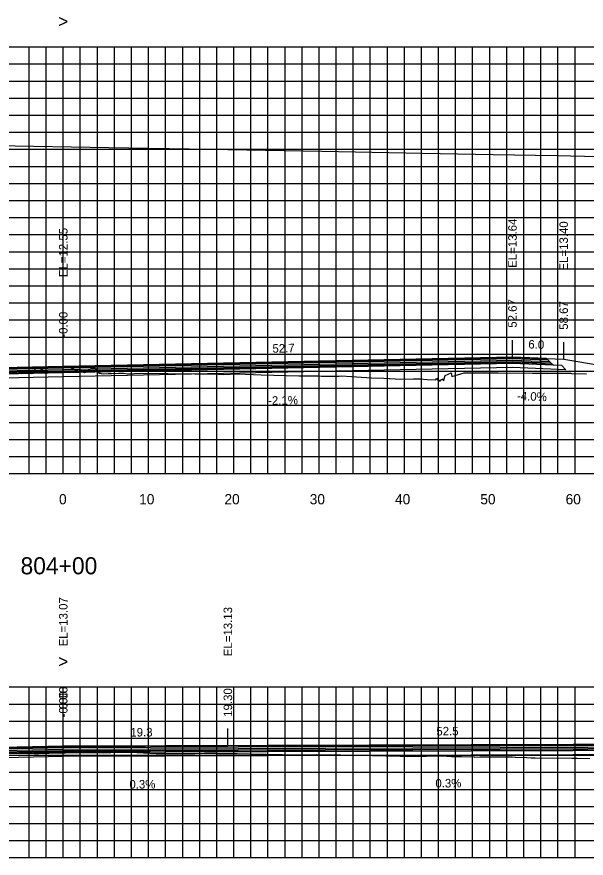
# Model space of a CAD drawing. Extents: x 1797419 to 1809236, y 248759 to 251512.
# Drawn here: x 1802965.6 to 1803032.3, y 250099.4 to 250198 of the extents above; entities that cross this region are included whole.
import ezdxf

# ---------------------------------------------------------------- set-up
doc = ezdxf.new("R2010")
doc.units = 0
for name, color, linetype in [('1', 7, 'Continuous'), ('10', 7, 'Continuous'), ('3', 7, 'Continuous'), ('4', 7, 'Continuous'), ('60', 7, 'Continuous'), ('BASE', 7, 'Continuous'), ('CL-CNST', 7, 'Continuous'), ('Level 62', 7, 'Continuous'), ('LOWER BINDER', 7, 'Continuous'), ('M-ROADS', 7, 'Continuous'), ('UPPER BINDER', 7, 'Continuous'), ('WEARING', 7, 'Continuous')]:
    doc.layers.add(name, color=color, linetype=linetype)

msp = doc.modelspace()

# ---------------------------------------------------------------- linework, layer by layer
for p, q in [((1803023.671, 250158.076), (1803023.671, 250160.076)), ((1803023.673, 250158.076), (1803023.673, 250160.076)), ((1803029.673, 250157.836), (1803029.673, 250159.836)), ((1802970.999, 250156.984), (1802970.999, 250158.984)), ((1802971.002, 250156.984), (1802971.002, 250158.984)), ((1802971, 250112.498), (1802971, 250114.498)), ((1802971.002, 250112.498), (1802971.002, 250114.498)), ((1802990.3, 250112.565), (1802990.3, 250114.565))]:
    msp.add_line(p, q)
at = {"layer": '60'}
for p, q in [((1802821.002, 250144.432), (1803121.002, 250144.432)), ((1802971.002, 250144.372), (1802971.002, 250144.432)), ((1802981.002, 250144.372), (1802981.002, 250144.432)), ((1802991.002, 250144.372), (1802991.002, 250144.432)), ((1803001.002, 250144.372), (1803001.002, 250144.432)), ((1803011.002, 250144.372), (1803011.002, 250144.432)), ((1803021.002, 250144.372), (1803021.002, 250144.432)), ((1803031.002, 250144.372), (1803031.002, 250144.432)), ((1802821.002, 250099.432), (1803121.002, 250099.432)), ((1802971.002, 250099.372), (1802971.002, 250099.432)), ((1802981.002, 250099.372), (1802981.002, 250099.432)), ((1802991.002, 250099.372), (1802991.002, 250099.432)), ((1803001.002, 250099.372), (1803001.002, 250099.432)), ((1803011.002, 250099.372), (1803011.002, 250099.432)), ((1803021.002, 250099.372), (1803021.002, 250099.432)), ((1803031.002, 250099.372), (1803031.002, 250099.432))]:
    msp.add_line(p, q, dxfattribs=at)
at = {"layer": 'BASE'}
for points in [[(1802904.251, 250154.692), (1802905.251, 250154.732), (1802910.002, 250154.922), (1802971.001, 250156.264), (1803023.675, 250157.356), (1803028.423, 250157.166), (1803029.423, 250157.126), (1803029.943, 250156.606), (1803023.675, 250156.856), (1802971.001, 250155.764), (1802910.002, 250154.422), (1802903.731, 250154.171)], [(1802904.252, 250110.206), (1802905.252, 250110.246), (1802910.002, 250110.436), (1802971.002, 250111.778), (1803042.759, 250112.029), (1803047.507, 250111.839), (1803048.507, 250111.799), (1803049.028, 250111.278), (1803042.759, 250111.529), (1802971.002, 250111.278), (1802910.002, 250109.936), (1802903.73, 250109.685)]]:
    msp.add_lwpolyline(points, close=True, dxfattribs=at)
at = {"layer": 'CL-CNST'}
for points in [[(1802821.002, 250184.731), (1802826.544, 250184.674), (1802838.126, 250184.556), (1802851.511, 250184.405), (1802863.126, 250184.273), (1802876.158, 250184.112), (1802887.526, 250183.971), (1802887.846, 250183.967), (1802888.126, 250183.963), (1802901.445, 250183.783), (1802913.126, 250183.625), (1802926.412, 250183.43), (1802938.126, 250183.258), (1802951.38, 250183.05), (1802963.126, 250182.864), (1802976.347, 250182.641), (1802988.126, 250182.443), (1803001.314, 250182.205), (1803013.126, 250181.993), (1803021.409, 250181.836), (1803028.86, 250181.696), (1803033.732, 250181.601)], [(1802859.005, 250156.901), (1802859.014, 250156.899), (1802879.001, 250151.902), (1802883.002, 250151.902), (1802883.006, 250151.903), (1802890.197, 250153.101), (1802904.002, 250155.402), (1802906.002, 250155.482), (1802908.802, 250155.594), (1802910.002, 250155.642), (1802910.016, 250155.642), (1802943.786, 250156.385), (1802971.001, 250156.984), (1803023.673, 250158.076), (1803025.913, 250157.986), (1803027.673, 250157.916), (1803029.673, 250157.836), (1803029.677, 250157.835), (1803038.777, 250156.319)], [(1802862.07, 250111.649), (1802862.074, 250111.648), (1802875.767, 250108.225), (1802879.002, 250107.416), (1802883.002, 250107.416), (1802904.002, 250110.916), (1802906.001, 250110.996), (1802910.002, 250111.156), (1802955.024, 250112.146), (1802971, 250112.498), (1802971.002, 250112.498), (1802990.3, 250112.565), (1803042.758, 250112.749), (1803044.918, 250112.663), (1803046.757, 250112.589), (1803048.758, 250112.509), (1803055.302, 250111.418), (1803069.757, 250109.009), (1803069.76, 250109.009), (1803071.671, 250109.009), (1803073.757, 250109.668), (1803075.3, 250109.922), (1803081.479, 250110.939)]]:
    msp.add_lwpolyline(points, dxfattribs=at)
at = {"layer": 'Level 62'}
for p, q in [((1802821.002, 250194.432), (1803121.002, 250194.432)), ((1802967.002, 250144.432), (1802967.002, 250194.432)), ((1802969.002, 250144.432), (1802969.002, 250194.432)), ((1802971.002, 250144.432), (1802971.002, 250194.432)), ((1802973.002, 250144.432), (1802973.002, 250194.432)), ((1802975.002, 250144.432), (1802975.002, 250194.432)), ((1802977.002, 250144.432), (1802977.002, 250194.432)), ((1802979.002, 250144.432), (1802979.002, 250194.432)), ((1802981.002, 250144.432), (1802981.002, 250194.432)), ((1802983.002, 250144.432), (1802983.002, 250194.432)), ((1802985.002, 250144.432), (1802985.002, 250194.432)), ((1802987.002, 250144.432), (1802987.002, 250194.432)), ((1802989.002, 250144.432), (1802989.002, 250194.432)), ((1802991.002, 250144.432), (1802991.002, 250194.432)), ((1802993.002, 250144.432), (1802993.002, 250194.432)), ((1802995.002, 250144.432), (1802995.002, 250194.432)), ((1802997.002, 250144.432), (1802997.002, 250194.432)), ((1802999.002, 250144.432), (1802999.002, 250194.432)), ((1803001.002, 250144.432), (1803001.002, 250194.432)), ((1803003.002, 250144.432), (1803003.002, 250194.432)), ((1803005.002, 250144.432), (1803005.002, 250194.432)), ((1803007.002, 250144.432), (1803007.002, 250194.432)), ((1803009.002, 250144.432), (1803009.002, 250194.432)), ((1803011.002, 250144.432), (1803011.002, 250194.432)), ((1803013.002, 250144.432), (1803013.002, 250194.432)), ((1803015.002, 250144.432), (1803015.002, 250194.432)), ((1803017.002, 250144.432), (1803017.002, 250194.432)), ((1803019.002, 250144.432), (1803019.002, 250194.432)), ((1803021.002, 250144.432), (1803021.002, 250194.432)), ((1803023.002, 250144.432), (1803023.002, 250194.432)), ((1803025.002, 250144.432), (1803025.002, 250194.432)), ((1803027.002, 250144.432), (1803027.002, 250194.432)), ((1803029.002, 250144.432), (1803029.002, 250194.432)), ((1803031.002, 250144.432), (1803031.002, 250194.432)), ((1802821.002, 250192.432), (1803121.002, 250192.432)), ((1802821.002, 250190.432), (1803121.002, 250190.432)), ((1802821.002, 250188.432), (1803121.002, 250188.432)), ((1802821.002, 250186.432), (1803121.002, 250186.432)), ((1802821.002, 250184.432), (1803121.002, 250184.432)), ((1802821.002, 250182.432), (1803121.002, 250182.432)), ((1802821.002, 250180.432), (1803121.002, 250180.432)), ((1802821.002, 250178.432), (1803121.002, 250178.432)), ((1802821.002, 250176.432), (1803121.002, 250176.432)), ((1802821.002, 250174.432), (1803121.002, 250174.432)), ((1802821.002, 250172.432), (1803121.002, 250172.432)), ((1802821.002, 250170.432), (1803121.002, 250170.432)), ((1802821.002, 250168.432), (1803121.002, 250168.432)), ((1802821.002, 250166.432), (1803121.002, 250166.432)), ((1802821.002, 250164.432), (1803121.002, 250164.432)), ((1802821.002, 250162.432), (1803121.002, 250162.432)), ((1802821.002, 250160.432), (1803121.002, 250160.432)), ((1802821.002, 250158.432), (1803121.002, 250158.432)), ((1802821.002, 250156.432), (1803121.002, 250156.432)), ((1802821.002, 250154.432), (1803121.002, 250154.432)), ((1802821.002, 250152.432), (1803121.002, 250152.432)), ((1802821.002, 250150.432), (1803121.002, 250150.432)), ((1802821.002, 250148.432), (1803121.002, 250148.432)), ((1802821.002, 250146.432), (1803121.002, 250146.432)), ((1802821.002, 250144.432), (1803121.002, 250144.432)), ((1802821.002, 250119.432), (1803121.002, 250119.432)), ((1802967.002, 250099.432), (1802967.002, 250119.432)), ((1802969.002, 250099.432), (1802969.002, 250119.432)), ((1802971.002, 250099.432), (1802971.002, 250119.432)), ((1802973.002, 250099.432), (1802973.002, 250119.432)), ((1802975.002, 250099.432), (1802975.002, 250119.432)), ((1802977.002, 250099.432), (1802977.002, 250119.432)), ((1802979.002, 250099.432), (1802979.002, 250119.432)), ((1802981.002, 250099.432), (1802981.002, 250119.432)), ((1802983.002, 250099.432), (1802983.002, 250119.432)), ((1802985.002, 250099.432), (1802985.002, 250119.432)), ((1802987.002, 250099.432), (1802987.002, 250119.432)), ((1802989.002, 250099.432), (1802989.002, 250119.432)), ((1802991.002, 250099.432), (1802991.002, 250119.432)), ((1802993.002, 250099.432), (1802993.002, 250119.432)), ((1802995.002, 250099.432), (1802995.002, 250119.432)), ((1802997.002, 250099.432), (1802997.002, 250119.432)), ((1802999.002, 250099.432), (1802999.002, 250119.432)), ((1803001.002, 250099.432), (1803001.002, 250119.432)), ((1803003.002, 250099.432), (1803003.002, 250119.432)), ((1803005.002, 250099.432), (1803005.002, 250119.432)), ((1803007.002, 250099.432), (1803007.002, 250119.432)), ((1803009.002, 250099.432), (1803009.002, 250119.432)), ((1803011.002, 250099.432), (1803011.002, 250119.432)), ((1803013.002, 250099.432), (1803013.002, 250119.432)), ((1803015.002, 250099.432), (1803015.002, 250119.432)), ((1803017.002, 250099.432), (1803017.002, 250119.432)), ((1803019.002, 250099.432), (1803019.002, 250119.432)), ((1803021.002, 250099.432), (1803021.002, 250119.432)), ((1803023.002, 250099.432), (1803023.002, 250119.432)), ((1803025.002, 250099.432), (1803025.002, 250119.432)), ((1803027.002, 250099.432), (1803027.002, 250119.432)), ((1803029.002, 250099.432), (1803029.002, 250119.432)), ((1803031.002, 250099.432), (1803031.002, 250119.432)), ((1802821.002, 250117.432), (1803121.002, 250117.432)), ((1802821.002, 250115.432), (1803121.002, 250115.432)), ((1802821.002, 250113.432), (1803121.002, 250113.432)), ((1802821.002, 250111.432), (1803121.002, 250111.432)), ((1802821.002, 250109.432), (1803121.002, 250109.432)), ((1802821.002, 250107.432), (1803121.002, 250107.432)), ((1802821.002, 250105.432), (1803121.002, 250105.432)), ((1802821.002, 250103.432), (1803121.002, 250103.432)), ((1802821.002, 250101.432), (1803121.002, 250101.432)), ((1802821.002, 250099.432), (1803121.002, 250099.432))]:
    msp.add_line(p, q, dxfattribs=at)
at = {"layer": 'LOWER BINDER'}
for points in [[(1802910.002, 250155.112), (1802971.001, 250156.454), (1803023.675, 250157.546), (1803028.225, 250157.364), (1803028.423, 250157.166), (1803023.675, 250157.356), (1802971.001, 250156.264), (1802910.002, 250154.922), (1802905.251, 250154.732), (1802905.449, 250154.93)], [(1802910.002, 250155.302), (1802971.001, 250156.644), (1803023.673, 250157.736), (1803028.027, 250157.562), (1803028.225, 250157.364), (1803023.675, 250157.546), (1802971.001, 250156.454), (1802910.002, 250155.112), (1802905.449, 250154.93), (1802905.647, 250155.128)], [(1802910.002, 250110.626), (1802971.002, 250111.968), (1803042.759, 250112.219), (1803047.309, 250112.037), (1803047.507, 250111.839), (1803042.759, 250112.029), (1802971.002, 250111.778), (1802910.002, 250110.436), (1802905.252, 250110.246), (1802905.45, 250110.444)], [(1802910.002, 250110.816), (1802971.002, 250112.158), (1803042.758, 250112.409), (1803047.112, 250112.234), (1803047.309, 250112.037), (1803042.759, 250112.219), (1802971.002, 250111.968), (1802910.002, 250110.626), (1802905.45, 250110.444), (1802905.648, 250110.642)]]:
    msp.add_lwpolyline(points, close=True, dxfattribs=at)
at = {"layer": 'M-ROADS'}
for points in [[(1802964.845, 250156.189), (1802966.124, 250156.172), (1802966.954, 250156.235), (1802966.998, 250156.228), (1802967.094, 250156.18), (1802967.118, 250156.216), (1802967.134, 250156.223), (1802967.152, 250156.221), (1802967.159, 250156.222), (1802967.165, 250156.219), (1802967.17, 250156.222), (1802967.174, 250156.224), (1802967.222, 250156.228), (1802967.233, 250156.197), (1802967.3, 250156.146), (1802967.421, 250156.271), (1802967.615, 250156.592), (1802967.716, 250156.652), (1802967.745, 250156.752), (1802967.751, 250156.77), (1802967.787, 250156.779), (1802967.975, 250156.806), (1802968.039, 250156.804), (1802968.216, 250156.796), (1802968.3, 250156.812), (1802968.464, 250156.499), (1802968.726, 250156.812), (1802969.946, 250156.812), (1802971.774, 250156.85), (1802972.549, 250156.551), (1802973.478, 250156.266), (1802974.409, 250156.807), (1802974.707, 250156.741), (1802974.772, 250156.69), (1802974.818, 250156.743), (1802975.059, 250156.384), (1802975.158, 250156.225), (1802975.171, 250156.203), (1802975.185, 250156.203), (1802975.272, 250156.215), (1802975.325, 250156.2), (1802975.353, 250156.2), (1802975.376, 250156.196), (1802975.39, 250156.19), (1802975.403, 250156.186), (1802975.411, 250156.185), (1802975.414, 250156.183), (1802975.42, 250156.184), (1802975.433, 250156.145), (1802975.717, 250156.112), (1802976.272, 250156.145), (1802976.704, 250156.156), (1802977.486, 250156.21), (1802978.014, 250156.212), (1802978.048, 250156.204), (1802978.565, 250156.126), (1802980.107, 250156.207), (1802986.442, 250156.103), (1802986.486, 250156.102), (1802986.5, 250156.102), (1802988.87, 250156.115), (1802989.193, 250156.069), (1802989.743, 250156.062), (1802991.436, 250156.109), (1802994.196, 250156.017), (1802998.628, 250155.87), (1803000.183, 250155.899), (1803000.744, 250155.907), (1803000.817, 250155.902), (1803000.963, 250155.885), (1803001.297, 250155.85), (1803001.467, 250155.836), (1803002.756, 250155.859), (1803003.359, 250155.841), (1803003.574, 250155.878), (1803004.801, 250155.799), (1803007.159, 250155.663), (1803008.593, 250155.598), (1803010.562, 250155.508), (1803012.075, 250155.542), (1803012.747, 250155.547), (1803012.901, 250155.527), (1803013.23, 250155.488), (1803013.654, 250155.445), (1803014.685, 250155.432), (1803014.769, 250155.624), (1803014.881, 250155.432), (1803014.911, 250155.432), (1803015.155, 250155.303), (1803015.171, 250155.226), (1803015.176, 250155.428), (1803015.181, 250155.317), (1803015.239, 250155.399), (1803015.243, 250155.383), (1803015.342, 250155.439), (1803015.398, 250155.466), (1803015.508, 250155.523), (1803015.537, 250155.477), (1803015.593, 250155.321), (1803015.611, 250155.426), (1803015.76, 250155.925), (1803016.473, 250156.258), (1803016.492, 250156.236), (1803016.57, 250155.806), (1803018.012, 250156.252), (1803019.201, 250156.226), (1803021.991, 250156.229), (1803026.014, 250156.182), (1803027.826, 250156.182), (1803030.244, 250156.182), (1803030.35, 250156.185), (1803030.477, 250156.189), (1803030.601, 250156.173), (1803032.332, 250156.112)], [(1802965.304, 250111.695), (1802966.005, 250111.677), (1802967.647, 250111.655), (1802968.085, 250111.642), (1802968.248, 250111.665), (1802968.718, 250111.692), (1802969.012, 250111.664), (1802969.348, 250111.685), (1802970.563, 250111.732), (1802970.891, 250111.725), (1802970.981, 250111.734), (1802971.259, 250111.734), (1802972.22, 250111.758), (1802972.999, 250111.764), (1802973.072, 250111.764), (1802973.18, 250111.756), (1802973.667, 250111.763), (1802974.328, 250111.757), (1802975.07, 250111.768), (1802975.662, 250111.717), (1802976.566, 250111.764), (1802976.843, 250111.788), (1802977.172, 250111.795), (1802978.082, 250111.801), (1802978.878, 250111.781), (1802981.908, 250111.629), (1802983.098, 250111.637), (1802986.443, 250111.647), (1802987.566, 250111.668), (1802988.834, 250111.659), (1802988.949, 250111.647), (1802989.775, 250111.652), (1802990.846, 250111.647), (1802991.39, 250111.656), (1802992.958, 250111.615), (1802998.567, 250111.482), (1803000.66, 250111.512), (1803000.694, 250111.511), (1803001.151, 250111.469), (1803001.949, 250111.482), (1803002.202, 250111.482), (1803003.14, 250111.482), (1803003.514, 250111.482), (1803003.551, 250111.482), (1803005.515, 250111.442), (1803010.495, 250111.343), (1803011.071, 250111.342), (1803012.808, 250111.342), (1803013.221, 250111.325), (1803013.292, 250111.325), (1803013.593, 250111.326), (1803015.444, 250111.347), (1803016.539, 250111.3), (1803017.71, 250111.288), (1803019.169, 250111.257), (1803019.221, 250111.24), (1803019.226, 250111.226), (1803019.836, 250111.228), (1803020.835, 250111.229), (1803021.193, 250111.23), (1803021.407, 250111.23), (1803022.55, 250111.232), (1803023.592, 250111.234), (1803023.65, 250111.228), (1803023.982, 250111.212), (1803023.988, 250111.211), (1803024.016, 250111.211), (1803025.366, 250111.15), (1803025.877, 250111.142), (1803026.165, 250111.147), (1803026.346, 250111.143), (1803030.629, 250111.094), (1803031.253, 250111.077), (1803032.722, 250111.047)]]:
    msp.add_lwpolyline(points, dxfattribs=at)
at = {"layer": 'UPPER BINDER'}
for points in [[(1803023.673, 250157.736), (1803028.027, 250157.562), (1803027.829, 250157.76), (1803023.673, 250157.926), (1802971.001, 250156.834), (1802910.002, 250155.492), (1802905.845, 250155.326), (1802905.647, 250155.128), (1802910.002, 250155.302), (1802971.001, 250156.644)], [(1803042.758, 250112.409), (1803047.112, 250112.234), (1803046.914, 250112.432), (1803042.758, 250112.599), (1802971.002, 250112.348), (1802910.002, 250111.006), (1802905.846, 250110.84), (1802905.648, 250110.642), (1802910.002, 250110.816), (1802971.002, 250112.158)]]:
    msp.add_lwpolyline(points, close=True, dxfattribs=at)
at = {"layer": 'WEARING'}
for points in [[(1803023.673, 250157.926), (1803027.829, 250157.76), (1803027.673, 250157.916), (1803023.673, 250158.076), (1802971.001, 250156.984), (1802910.002, 250155.642), (1802906.002, 250155.482), (1802905.845, 250155.326), (1802910.002, 250155.492), (1802971.001, 250156.834)], [(1803042.758, 250112.599), (1803046.914, 250112.432), (1803046.757, 250112.589), (1803042.758, 250112.749), (1802971.002, 250112.498), (1802910.002, 250111.156), (1802906.001, 250110.996), (1802905.846, 250110.84), (1802910.002, 250111.006), (1802971.002, 250112.348)]]:
    msp.add_lwpolyline(points, close=True, dxfattribs=at)

# ---------------------------------------------------------------- texts
at = {"layer": '1'}
msp.add_text('804+00', height=2, dxfattribs=at).set_placement((1802965.992, 250132.632))
at = {"layer": '10'}
for s, p in [('0', (1802970.501, 250140.832)), ('10', (1802979.901, 250140.832)), ('20', (1802989.901, 250140.832)), ('30', (1802999.901, 250140.832)), ('40', (1803009.901, 250140.832)), ('50', (1803019.901, 250140.832)), ('60', (1803029.901, 250140.832))]:
    msp.add_text(s, height=1.2, dxfattribs=at).set_placement(p)
at = {"layer": '3'}
for s, p in [('EL=13.64', (1803024.171, 250168.548)), ('EL=13.40', (1803030.173, 250168.23)), ('EL=12.55', (1802971.499, 250167.456)), ('EL=12.55', (1802971.502, 250167.456)), ('52.67', (1803024.171, 250161.525)), ('58.67', (1803030.173, 250161.285)), ('-0.00', (1802971.499, 250160.354)), ('-0.00', (1802971.502, 250160.354)), ('EL=13.07', (1802971.5, 250124.187)), ('EL=13.13', (1802990.8, 250123.038)), ('0.00', (1802971.502, 250116.86)), ('19.30', (1802990.8, 250115.936)), ('-0.00', (1802971.5, 250115.868))]:
    msp.add_text(s, height=1, rotation=90, dxfattribs=at).set_placement(p)
at = {"layer": '4'}
for s, rotation, p in [('52.7', 1.18771, (1802995.534, 250158.593)), ('6.0', 357.70977, (1803025.515, 250159.103)), ('-2.1%', 1.18771, (1802995.031, 250152.481)), ('-4.0%', 357.70977, (1803024.186, 250153.051)), ('19.3', 0.20042, (1802978.868, 250113.625)), ('52.5', 0.20042, (1803014.746, 250113.751)), ('0.3%', 0.20042, (1802978.755, 250107.525)), ('0.3%', 0.20042, (1803014.633, 250107.651))]:
    msp.add_text(s, height=1, rotation=rotation, dxfattribs=at).set_placement(p)
at = {"layer": '60'}
for p in [(1802970.393, 250196.682), (1802970.393, 250121.682)]:
    msp.add_text('>', height=1.5, dxfattribs=at).set_placement(p)

doc.saveas('drawing.dxf')
